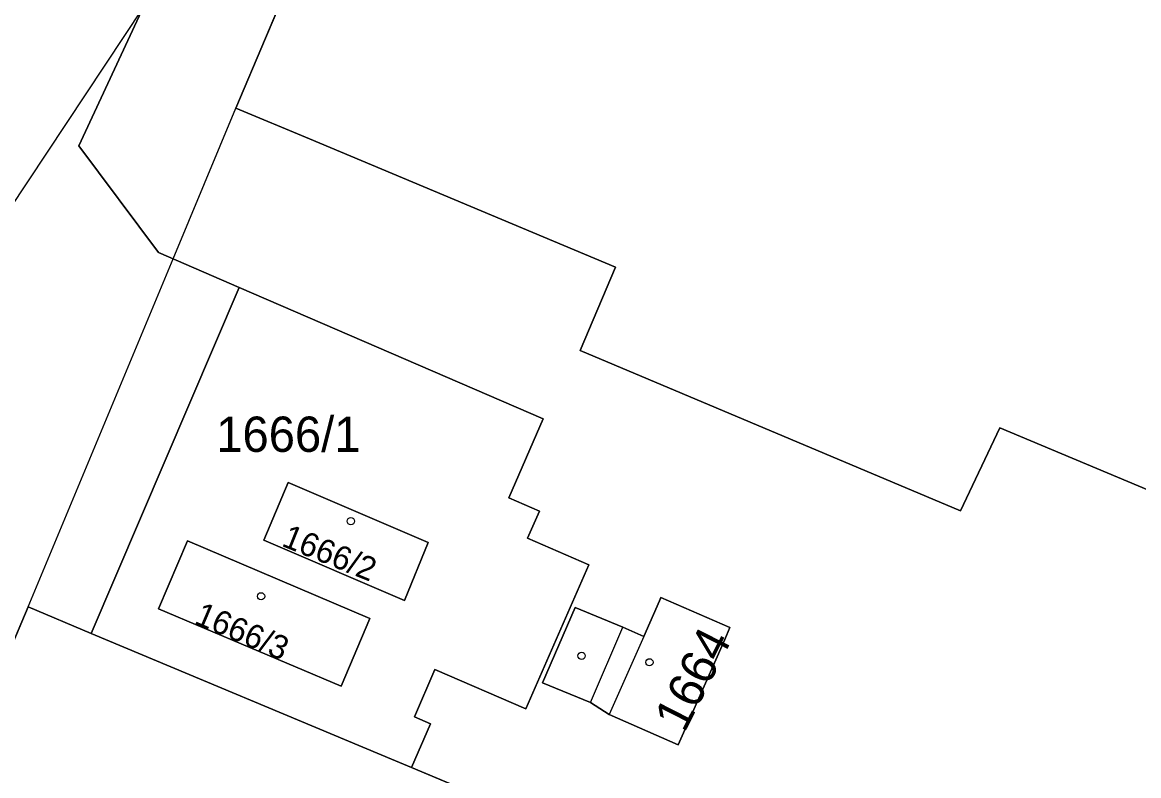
# Model space of a CAD drawing. Extents: x -689422 to -685210, y -987725 to -982160.
# Drawn here: x -686804.2 to -686750.4, y -985164.6 to -985128.3 of the extents above; entities that cross this region are included whole.
import ezdxf

# ---------------------------------------------------------------- set-up
doc = ezdxf.new("R2010")
doc.units = 0
for name, color, linetype in [('KN_Budovy', 7, 'Continuous'), ('KN_Hranice_parcel', 7, 'Continuous'), ('KN_Hranice_parcel_vnitrni_kresba', 7, 'Continuous'), ('KN_Parcelni cisla', 7, 'Continuous'), ('KN_Polygon parcely', 7, 'Continuous'), ('KN_POZEMKY_OSTATNI PLOCHA', 7, 'Continuous'), ('KN_POZEMKY_ZASTAVENA PLOCHA', 7, 'Continuous'), ('KN_VYUZITI_23_ostatni plocha_manipulacni plocha', 7, 'Continuous'), ('KN_VYUZITI_26_ostatni plocha_jina plocha', 7, 'Continuous'), ('KN_Věcná břemena k části', 7, 'Continuous'), ('KN_Značky budov', 7, 'Continuous')]:
    doc.layers.add(name, color=color, linetype=linetype)

msp = doc.modelspace()

# ---------------------------------------------------------------- linework, layer by layer
at = {"layer": 'KN_Budovy'}
for points in [[(-686757.09, -985045.59), (-686778.15, -985095.28), (-686780.87, -985101.69), (-686792.45, -985129.02), (-686793.88, -985132.4), (-686790.34, -985133.88), (-686775.59, -985140.06), (-686777.28, -985144.08), (-686758.95, -985151.8), (-686757.06, -985147.8), (-686749.89, -985150.8), (-686735.65, -985117.36), (-686734.36, -985114.33), (-686722.63, -985086.78), (-686722.48, -985080.04), (-686725.99, -985078.42), (-686724.68, -985075.28), (-686723.71, -985072.97), (-686724.57, -985072.61), (-686722.21, -985067.03), (-686722.06, -985061.2), (-686740.58, -985052.92), (-686753.63, -985047.1)], [(-686784.61, -985153.32), (-686791.36, -985150.43), (-686792.53, -985153.22), (-686785.75, -985156.12)], [(-686796.22, -985153.25), (-686797.61, -985156.53), (-686788.81, -985160.25), (-686787.42, -985156.99)], [(-686773.39, -985155.97), (-686773.46, -985156.14), (-686774.22, -985157.86), (-686775.88, -985161.61), (-686772.56, -985163.07), (-686770.32, -985158), (-686770.07, -985157.42)], [(-686785.41, -985164.17), (-686786.18, -985163.85), (-686800.85, -985157.71), (-686803.9, -985156.43), (-686809.57, -985169.8), (-686807.95, -985170.49), (-686807.59, -985170.64), (-686806.79, -985168.7), (-686799.35, -985171.91), (-686800.15, -985173.82), (-686799.87, -985173.93), (-686796.81, -985175.15), (-686785.27, -985180.02), (-686783.29, -985175.32), (-686781.39, -985170.81), (-686780.96, -985170.99), (-686779.17, -985166.78)]]:
    msp.add_lwpolyline(points, close=True, dxfattribs=at)
at = {"layer": 'KN_Hranice_parcel'}
msp.add_line((-686800.85, -985157.71), (-686793.72, -985141.04), dxfattribs=at)
for points in [[(-686757.09, -985045.59), (-686778.15, -985095.28), (-686781.79, -985093.73), (-686784.51, -985100.14), (-686780.87, -985101.69), (-686792.45, -985129.02), (-686793.88, -985132.4), (-686790.34, -985133.88), (-686775.59, -985140.06), (-686777.28, -985144.08), (-686758.95, -985151.8), (-686757.06, -985147.8), (-686749.89, -985150.8), (-686735.65, -985117.36), (-686734.36, -985114.33)], [(-686793.72, -985141.04), (-686797.61, -985139.36), (-686801.45, -985134.22), (-686798.33, -985127.51)], [(-686793.72, -985141.04), (-686779.07, -985147.37), (-686780.73, -985151.18), (-686779.25, -985151.82), (-686779.83, -985153.12), (-686776.87, -985154.4), (-686779.9, -985161.34), (-686784.29, -985159.45), (-686785.27, -985161.73), (-686784.5, -985162.06), (-686785.41, -985164.17)], [(-686792.53, -985153.22), (-686791.36, -985150.43), (-686784.61, -985153.32), (-686785.75, -985156.12), (-686792.53, -985153.22)], [(-686788.81, -985160.25), (-686797.61, -985156.53), (-686796.22, -985153.25), (-686787.42, -985156.99), (-686788.81, -985160.25)], [(-686770.32, -985158), (-686770.07, -985157.42), (-686773.39, -985155.97), (-686773.46, -985156.14), (-686774.22, -985157.86), (-686775.23, -985157.41), (-686777.53, -985156.45), (-686779.1, -985160.09), (-686776.79, -985161.04), (-686775.88, -985161.61), (-686772.56, -985163.07), (-686770.32, -985158)], [(-686800.85, -985157.71), (-686803.9, -985156.43), (-686809.57, -985169.8), (-686807.95, -985170.49), (-686807.59, -985170.64), (-686806.79, -985168.7), (-686799.35, -985171.91), (-686800.15, -985173.82), (-686799.87, -985173.93), (-686796.81, -985175.15)], [(-686785.41, -985164.17), (-686786.18, -985163.85), (-686800.85, -985157.71)], [(-686780.96, -985170.99), (-686779.17, -985166.78), (-686785.41, -985164.17)]]:
    msp.add_lwpolyline(points, dxfattribs=at)
at = {"layer": 'KN_Hranice_parcel_vnitrni_kresba'}
for p, q in [((-686776.79, -985161.04), (-686775.23, -985157.41)), ((-686774.22, -985157.86), (-686775.88, -985161.61))]:
    msp.add_line(p, q, dxfattribs=at)
at = {"layer": 'KN_Polygon parcely'}
for points in [[(-686757.09, -985045.59), (-686778.15, -985095.28), (-686781.79, -985093.73), (-686784.51, -985100.14), (-686780.87, -985101.69), (-686792.45, -985129.02), (-686793.88, -985132.4), (-686790.34, -985133.88), (-686775.59, -985140.06), (-686777.28, -985144.08), (-686758.95, -985151.8), (-686757.06, -985147.8), (-686749.89, -985150.8), (-686735.65, -985117.36), (-686734.36, -985114.33), (-686722.63, -985086.78), (-686722.48, -985080.04), (-686721.12, -985076.86), (-686724.68, -985075.28), (-686723.71, -985072.97), (-686724.57, -985072.61), (-686722.21, -985067.03), (-686722.06, -985061.2)], [(-686749.89, -985150.8), (-686757.06, -985147.8), (-686758.95, -985151.8), (-686777.28, -985144.08), (-686775.59, -985140.06), (-686790.34, -985133.88), (-686793.88, -985132.4), (-686792.45, -985129.02), (-686780.87, -985101.69), (-686784.51, -985100.14), (-686781.79, -985093.73), (-686778.15, -985095.28), (-686757.09, -985045.59)], [(-686804.02, -985192.12), (-686796.81, -985175.15), (-686799.87, -985173.93), (-686800.15, -985173.82), (-686799.35, -985171.91), (-686806.79, -985168.7), (-686807.59, -985170.64), (-686807.95, -985170.49), (-686809.57, -985169.8), (-686803.9, -985156.43), (-686800.85, -985157.71), (-686793.72, -985141.04), (-686797.61, -985139.36), (-686801.45, -985134.22), (-686798.33, -985127.51)], [(-686798.33, -985127.51), (-686801.45, -985134.22), (-686797.61, -985139.36), (-686793.72, -985141.04), (-686779.07, -985147.37), (-686780.73, -985151.18), (-686779.25, -985151.82), (-686779.83, -985153.12), (-686776.87, -985154.4), (-686779.9, -985161.34), (-686784.29, -985159.45), (-686785.27, -985161.73), (-686784.5, -985162.06), (-686785.41, -985164.17), (-686779.17, -985166.78), (-686780.96, -985170.99)]]:
    msp.add_lwpolyline(points, dxfattribs=at)
for points in [[(-686800.85, -985157.71), (-686786.18, -985163.85), (-686785.41, -985164.17), (-686784.5, -985162.06), (-686785.27, -985161.73), (-686784.29, -985159.45), (-686779.9, -985161.34), (-686776.87, -985154.4), (-686779.83, -985153.12), (-686779.25, -985151.82), (-686780.73, -985151.18), (-686779.07, -985147.37), (-686793.72, -985141.04)], [(-686792.53, -985153.22), (-686791.36, -985150.43), (-686784.61, -985153.32), (-686785.75, -985156.12)], [(-686792.53, -985153.22), (-686785.75, -985156.12), (-686784.61, -985153.32), (-686791.36, -985150.43)], [(-686788.81, -985160.25), (-686797.61, -985156.53), (-686796.22, -985153.25), (-686787.42, -985156.99)], [(-686788.81, -985160.25), (-686787.42, -985156.99), (-686796.22, -985153.25), (-686797.61, -985156.53)], [(-686770.32, -985158), (-686770.07, -985157.42), (-686773.39, -985155.97), (-686773.46, -985156.14), (-686774.22, -985157.86), (-686775.23, -985157.41), (-686777.53, -985156.45), (-686779.1, -985160.09), (-686776.79, -985161.04), (-686775.88, -985161.61), (-686772.56, -985163.07)], [(-686770.32, -985158), (-686772.56, -985163.07), (-686775.88, -985161.61), (-686776.79, -985161.04), (-686779.1, -985160.09), (-686777.53, -985156.45), (-686775.23, -985157.41), (-686774.22, -985157.86), (-686773.46, -985156.14), (-686773.39, -985155.97), (-686770.07, -985157.42)], [(-686786.18, -985163.85), (-686800.85, -985157.71), (-686803.9, -985156.43), (-686809.57, -985169.8), (-686807.95, -985170.49), (-686807.59, -985170.64), (-686806.79, -985168.7), (-686799.35, -985171.91), (-686800.15, -985173.82), (-686799.87, -985173.93), (-686796.81, -985175.15), (-686785.27, -985180.02), (-686783.29, -985175.32), (-686781.39, -985170.81), (-686780.96, -985170.99), (-686779.17, -985166.78), (-686785.41, -985164.17)]]:
    msp.add_lwpolyline(points, close=True, dxfattribs=at)
at = {"layer": 'KN_POZEMKY_OSTATNI PLOCHA'}
for p, q in [((-686780.87, -985101.69), (-686792.45, -985129.02)), ((-686801.45, -985134.22), (-686798.33, -985127.51)), ((-686798.33, -985127.51), (-686801.45, -985134.22)), ((-686792.45, -985129.02), (-686793.88, -985132.4)), ((-686793.88, -985132.4), (-686790.34, -985133.88)), ((-686797.61, -985139.36), (-686801.45, -985134.22)), ((-686801.45, -985134.22), (-686797.61, -985139.36)), ((-686790.34, -985133.88), (-686775.59, -985140.06)), ((-686793.72, -985141.04), (-686797.61, -985139.36)), ((-686797.61, -985139.36), (-686793.72, -985141.04)), ((-686775.59, -985140.06), (-686777.28, -985144.08)), ((-686793.72, -985141.04), (-686800.85, -985157.71)), ((-686800.85, -985157.71), (-686793.72, -985141.04)), ((-686779.07, -985147.37), (-686793.72, -985141.04)), ((-686793.72, -985141.04), (-686779.07, -985147.37)), ((-686777.28, -985144.08), (-686758.95, -985151.8)), ((-686780.73, -985151.18), (-686779.07, -985147.37)), ((-686779.07, -985147.37), (-686780.73, -985151.18)), ((-686758.95, -985151.8), (-686757.06, -985147.8)), ((-686757.06, -985147.8), (-686749.89, -985150.8)), ((-686791.36, -985150.43), (-686792.53, -985153.22)), ((-686784.61, -985153.32), (-686791.36, -985150.43)), ((-686779.25, -985151.82), (-686780.73, -985151.18)), ((-686780.73, -985151.18), (-686779.25, -985151.82)), ((-686779.83, -985153.12), (-686779.25, -985151.82)), ((-686779.25, -985151.82), (-686779.83, -985153.12)), ((-686776.87, -985154.4), (-686779.83, -985153.12)), ((-686779.83, -985153.12), (-686776.87, -985154.4)), ((-686796.22, -985153.25), (-686797.61, -985156.53)), ((-686787.42, -985156.99), (-686796.22, -985153.25)), ((-686792.53, -985153.22), (-686785.75, -985156.12)), ((-686785.75, -985156.12), (-686784.61, -985153.32)), ((-686779.9, -985161.34), (-686776.87, -985154.4)), ((-686776.87, -985154.4), (-686779.9, -985161.34)), ((-686773.46, -985156.14), (-686774.22, -985157.86)), ((-686773.39, -985155.97), (-686773.46, -985156.14)), ((-686770.07, -985157.42), (-686773.39, -985155.97)), ((-686803.9, -985156.43), (-686809.57, -985169.8)), ((-686800.85, -985157.71), (-686803.9, -985156.43)), ((-686797.61, -985156.53), (-686788.81, -985160.25)), ((-686777.53, -985156.45), (-686779.1, -985160.09)), ((-686775.23, -985157.41), (-686777.53, -985156.45)), ((-686788.81, -985160.25), (-686787.42, -985156.99)), ((-686774.22, -985157.86), (-686775.23, -985157.41)), ((-686770.32, -985158), (-686770.07, -985157.42)), ((-686786.18, -985163.85), (-686800.85, -985157.71)), ((-686772.56, -985163.07), (-686770.32, -985158)), ((-686785.27, -985161.73), (-686784.29, -985159.45)), ((-686784.29, -985159.45), (-686785.27, -985161.73)), ((-686784.29, -985159.45), (-686779.9, -985161.34)), ((-686779.9, -985161.34), (-686784.29, -985159.45)), ((-686779.1, -985160.09), (-686776.79, -985161.04)), ((-686776.79, -985161.04), (-686775.88, -985161.61)), ((-686784.5, -985162.06), (-686785.27, -985161.73)), ((-686785.27, -985161.73), (-686784.5, -985162.06)), ((-686775.88, -985161.61), (-686772.56, -985163.07)), ((-686785.41, -985164.17), (-686784.5, -985162.06)), ((-686784.5, -985162.06), (-686785.41, -985164.17)), ((-686785.41, -985164.17), (-686786.18, -985163.85)), ((-686779.17, -985166.78), (-686785.41, -985164.17))]:
    msp.add_line(p, q, dxfattribs=at)
at = {"layer": 'KN_POZEMKY_ZASTAVENA PLOCHA'}
for p, q in [((-686792.45, -985129.02), (-686780.87, -985101.69)), ((-686793.88, -985132.4), (-686792.45, -985129.02)), ((-686790.34, -985133.88), (-686793.88, -985132.4)), ((-686775.59, -985140.06), (-686790.34, -985133.88)), ((-686777.28, -985144.08), (-686775.59, -985140.06)), ((-686758.95, -985151.8), (-686777.28, -985144.08)), ((-686757.06, -985147.8), (-686758.95, -985151.8)), ((-686749.89, -985150.8), (-686757.06, -985147.8)), ((-686792.53, -985153.22), (-686791.36, -985150.43)), ((-686791.36, -985150.43), (-686784.61, -985153.32)), ((-686797.61, -985156.53), (-686796.22, -985153.25)), ((-686796.22, -985153.25), (-686787.42, -985156.99)), ((-686785.75, -985156.12), (-686792.53, -985153.22)), ((-686784.61, -985153.32), (-686785.75, -985156.12)), ((-686774.22, -985157.86), (-686773.46, -985156.14)), ((-686773.46, -985156.14), (-686773.39, -985155.97)), ((-686773.39, -985155.97), (-686770.07, -985157.42)), ((-686809.57, -985169.8), (-686803.9, -985156.43)), ((-686803.9, -985156.43), (-686800.85, -985157.71)), ((-686788.81, -985160.25), (-686797.61, -985156.53)), ((-686779.1, -985160.09), (-686777.53, -985156.45)), ((-686777.53, -985156.45), (-686775.23, -985157.41)), ((-686787.42, -985156.99), (-686788.81, -985160.25)), ((-686775.23, -985157.41), (-686774.22, -985157.86)), ((-686770.07, -985157.42), (-686770.32, -985158)), ((-686800.85, -985157.71), (-686786.18, -985163.85)), ((-686770.32, -985158), (-686772.56, -985163.07)), ((-686776.79, -985161.04), (-686779.1, -985160.09)), ((-686775.88, -985161.61), (-686776.79, -985161.04)), ((-686772.56, -985163.07), (-686775.88, -985161.61)), ((-686786.18, -985163.85), (-686785.41, -985164.17)), ((-686785.41, -985164.17), (-686779.17, -985166.78))]:
    msp.add_line(p, q, dxfattribs=at)
at = {"layer": 'KN_VYUZITI_23_ostatni plocha_manipulacni plocha'}
for p, q in [((-686780.87, -985101.69), (-686792.45, -985129.02)), ((-686801.45, -985134.22), (-686798.33, -985127.51)), ((-686792.45, -985129.02), (-686793.88, -985132.4)), ((-686793.88, -985132.4), (-686790.34, -985133.88)), ((-686797.61, -985139.36), (-686801.45, -985134.22)), ((-686790.34, -985133.88), (-686775.59, -985140.06)), ((-686793.72, -985141.04), (-686797.61, -985139.36)), ((-686775.59, -985140.06), (-686777.28, -985144.08)), ((-686779.07, -985147.37), (-686793.72, -985141.04)), ((-686777.28, -985144.08), (-686758.95, -985151.8)), ((-686780.73, -985151.18), (-686779.07, -985147.37)), ((-686758.95, -985151.8), (-686757.06, -985147.8)), ((-686757.06, -985147.8), (-686749.89, -985150.8)), ((-686779.25, -985151.82), (-686780.73, -985151.18)), ((-686779.83, -985153.12), (-686779.25, -985151.82)), ((-686776.87, -985154.4), (-686779.83, -985153.12)), ((-686779.9, -985161.34), (-686776.87, -985154.4)), ((-686773.46, -985156.14), (-686774.22, -985157.86)), ((-686773.39, -985155.97), (-686773.46, -985156.14)), ((-686770.07, -985157.42), (-686773.39, -985155.97)), ((-686777.53, -985156.45), (-686779.1, -985160.09)), ((-686775.23, -985157.41), (-686777.53, -985156.45)), ((-686774.22, -985157.86), (-686775.23, -985157.41)), ((-686770.32, -985158), (-686770.07, -985157.42)), ((-686772.56, -985163.07), (-686770.32, -985158)), ((-686785.27, -985161.73), (-686784.29, -985159.45)), ((-686784.29, -985159.45), (-686779.9, -985161.34)), ((-686779.1, -985160.09), (-686776.79, -985161.04)), ((-686776.79, -985161.04), (-686775.88, -985161.61)), ((-686784.5, -985162.06), (-686785.27, -985161.73)), ((-686775.88, -985161.61), (-686772.56, -985163.07)), ((-686785.41, -985164.17), (-686784.5, -985162.06)), ((-686779.17, -985166.78), (-686785.41, -985164.17))]:
    msp.add_line(p, q, dxfattribs=at)
at = {"layer": 'KN_VYUZITI_26_ostatni plocha_jina plocha'}
for p, q in [((-686798.33, -985127.51), (-686801.45, -985134.22)), ((-686801.45, -985134.22), (-686797.61, -985139.36)), ((-686797.61, -985139.36), (-686793.72, -985141.04)), ((-686793.72, -985141.04), (-686800.85, -985157.71)), ((-686800.85, -985157.71), (-686793.72, -985141.04)), ((-686793.72, -985141.04), (-686779.07, -985147.37)), ((-686779.07, -985147.37), (-686780.73, -985151.18)), ((-686791.36, -985150.43), (-686792.53, -985153.22)), ((-686784.61, -985153.32), (-686791.36, -985150.43)), ((-686780.73, -985151.18), (-686779.25, -985151.82)), ((-686779.25, -985151.82), (-686779.83, -985153.12)), ((-686779.83, -985153.12), (-686776.87, -985154.4)), ((-686796.22, -985153.25), (-686797.61, -985156.53)), ((-686787.42, -985156.99), (-686796.22, -985153.25)), ((-686792.53, -985153.22), (-686785.75, -985156.12)), ((-686785.75, -985156.12), (-686784.61, -985153.32)), ((-686776.87, -985154.4), (-686779.9, -985161.34)), ((-686803.9, -985156.43), (-686809.57, -985169.8)), ((-686800.85, -985157.71), (-686803.9, -985156.43)), ((-686797.61, -985156.53), (-686788.81, -985160.25)), ((-686788.81, -985160.25), (-686787.42, -985156.99)), ((-686786.18, -985163.85), (-686800.85, -985157.71)), ((-686784.29, -985159.45), (-686785.27, -985161.73)), ((-686779.9, -985161.34), (-686784.29, -985159.45)), ((-686785.27, -985161.73), (-686784.5, -985162.06)), ((-686784.5, -985162.06), (-686785.41, -985164.17)), ((-686785.41, -985164.17), (-686786.18, -985163.85))]:
    msp.add_line(p, q, dxfattribs=at)
at = {"layer": 'KN_Věcná břemena k části'}
for points in [[(-686813.39, -985190.75), (-686811.79, -985179.55), (-686809.53, -985174.11), (-686810.52, -985173.69), (-686809.28, -985170.72), (-686808.24, -985171.17), (-686807.95, -985170.49), (-686809.57, -985169.8), (-686803.9, -985156.43), (-686796.91, -985139.66), (-686793.88, -985132.4), (-686792.45, -985129.02), (-686780.87, -985101.69), (-686784.51, -985100.14), (-686781.79, -985093.73), (-686778.15, -985095.28), (-686757.09, -985045.59)], [(-686771.41, -985052.98), (-686785.85, -985087.19), (-686787.84, -985091.72), (-686797.84, -985115.16), (-686793.77, -985116.89), (-686798.33, -985127.51), (-686808.59, -985142.95), (-686812.26, -985154.09), (-686815.62, -985164.28), (-686817.07, -985168.69), (-686816.82, -985171.81), (-686821.93, -985172.17), (-686822.99, -985171.35), (-686821.57, -985177.72), (-686821.5, -985179.99), (-686821.4, -985183.4), (-686822.31, -985191.43)]]:
    msp.add_lwpolyline(points, dxfattribs=at)
at = {"layer": 'KN_Značky budov'}
for centre in [(-686788.337, -985152.299), (-686792.667, -985155.919), (-686777.217, -985158.789), (-686773.947, -985159.099)]:
    msp.add_circle(centre, 0.175, dxfattribs=at)

# ---------------------------------------------------------------- texts
at = {"layer": 'KN_Parcelni cisla'}
msp.add_text('1666/1', height=1.7, dxfattribs=at).set_placement((-686794.827, -985148.96))
for s, height, rotation, p in [('1666/2', 1.139, 338, (-686791.725, -985153.477)), ('1666/3', 1.139, 337, (-686795.937, -985157.21)), ('1664', 1.7, 63, (-686772.262, -985162.535))]:
    msp.add_text(s, height=height, rotation=rotation, dxfattribs=at).set_placement(p)

doc.saveas('drawing.dxf')
